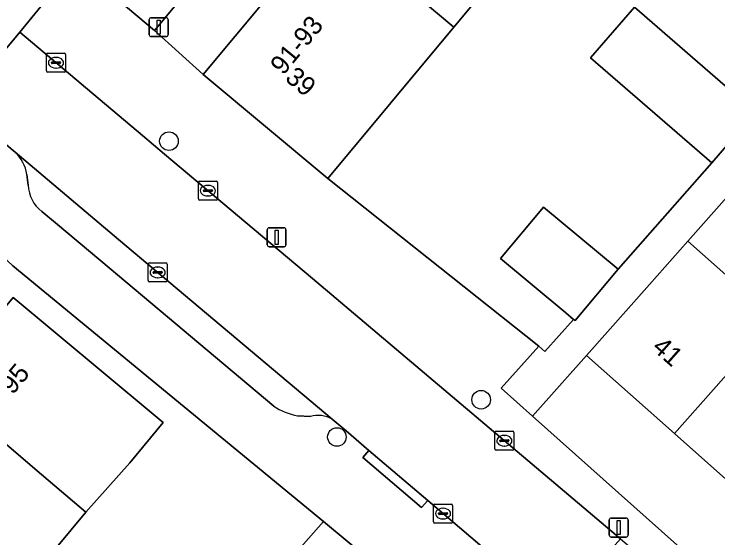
# Model space of a CAD drawing. Extents: x 162523 to 163266, y 381230 to 382050.
# Drawn here: x 162917.55 to 162954.65, y 381547.36 to 381574.99 of the extents above; entities that cross this region are included whole.
import ezdxf

# ---------------------------------------------------------------- set-up
doc = ezdxf.new("R2010")
doc.units = 0
for name, color, linetype in [('IMGEO_Boom', 7, 'Continuous'), ('IMGEO_Erf', 7, 'Continuous'), ('IMGEO_Groenvoorziening', 7, 'Continuous'), ('IMGEO_Kolk', 7, 'Continuous'), ('IMGEO_Lichtmast', 7, 'Continuous'), ('IMGEO_Pand', 7, 'Continuous'), ('IMGEO_Pand_nummerreeks', 7, 'Continuous'), ('IMGEO_Parkeervlak_open', 7, 'Continuous'), ('IMGEO_Rijbaan_lokaal_open', 7, 'Continuous'), ('IMGEO_Voetpad_open', 7, 'Continuous')]:
    doc.layers.add(name, color=color, linetype=linetype)

msp = doc.modelspace()

# ---------------------------------------------------------------- linework, layer by layer
at = {"layer": 'IMGEO_Boom'}
for centre in [(162925.708, 381568.284), (162942.167, 381554.65), (162934.563, 381552.685)]:
    msp.add_circle(centre, 0.489, dxfattribs=at)
at = {"layer": 'IMGEO_Erf'}
for points in [[(162960.864, 381598.479), (162954.121, 381590.381), (162940.729, 381574.297), (162934.089, 381566.322), (162945.207, 381557.469), (162945.523, 381557.187), (162947.042, 381558.889), (162946.628, 381559.234), (162943.195, 381562.093), (162945.455, 381564.807), (162949.386, 381561.534), (162954.324, 381567.141), (162947.936, 381572.68), (162950.251, 381575.35), (162956.639, 381569.812)], [(162958.137, 381568.744), (162953.069, 381563.013), (162957.706, 381558.903)], [(162928.721, 381542.414), (162933.857, 381548.227), (162917.487, 381561.716)]]:
    msp.add_lwpolyline(points, dxfattribs=at)
for points in [[(162919.008, 381545.932), (162917.328, 381543.916), (162913.187, 381538.948), (162909.215, 381542.259), (162905.362, 381545.47), (162909.627, 381550.587), (162913.576, 381555.324), (162917.506, 381560.039), (162925.412, 381553.449), (162923.645, 381551.329), (162921.328, 381548.716)], [(162979.592, 381528.722), (162975.111, 381532.694), (162970.631, 381536.665), (162966.151, 381540.636), (162961.584, 381544.684), (162956.963, 381548.78), (162952.356, 381552.864), (162947.718, 381556.975), (162944.876, 381553.79), (162964.471, 381536.308), (162999.264, 381505.633), (162999.351, 381505.556), (163000, 381506.279), (163002.177, 381508.703), (163000, 381510.633), (162997.512, 381512.838), (162993.032, 381516.809), (162988.552, 381520.78), (162984.072, 381524.751)]]:
    msp.add_lwpolyline(points, close=True, dxfattribs=at)
at = {"layer": 'IMGEO_Groenvoorziening'}
msp.add_lwpolyline([(162924.941, 381574.118), (162937.778, 381589.495), (162933.64, 381592.954), (162920.788, 381577.63)], close=True, dxfattribs=at)
at = {"layer": 'IMGEO_Kolk'}
for p, q in [((162919.254, 381571.994), (162919.254, 381572.846)), ((162919.329, 381572.92), (162920.181, 381572.92)), ((162920.255, 381572.846), (162920.255, 381571.994)), ((162919.513, 381572.414), (162919.513, 381572.426)), ((162919.951, 381572.377), (162919.553, 381572.377)), ((162919.556, 381572.463), (162919.954, 381572.463)), ((162919.742, 381572.7), (162919.767, 381572.7)), ((162919.997, 381572.426), (162919.997, 381572.414)), ((162919.765, 381572.14), (162919.74, 381572.14)), ((162920.181, 381571.92), (162919.329, 381571.92)), ((162927.264, 381565.248), (162927.264, 381566.1)), ((162927.339, 381566.174), (162928.191, 381566.174)), ((162928.265, 381566.1), (162928.265, 381565.248)), ((162927.523, 381565.668), (162927.523, 381565.68)), ((162927.566, 381565.717), (162927.964, 381565.717)), ((162927.752, 381565.954), (162927.777, 381565.954)), ((162928.007, 381565.68), (162928.007, 381565.668)), ((162927.961, 381565.631), (162927.563, 381565.631)), ((162927.775, 381565.394), (162927.75, 381565.394)), ((162928.191, 381565.174), (162927.339, 381565.174)), ((162924.615, 381560.938), (162924.615, 381561.79)), ((162924.69, 381561.864), (162925.542, 381561.864)), ((162925.103, 381561.644), (162925.128, 381561.644)), ((162925.616, 381561.79), (162925.616, 381560.938)), ((162924.874, 381561.358), (162924.874, 381561.37)), ((162925.312, 381561.321), (162924.914, 381561.321)), ((162924.917, 381561.407), (162925.315, 381561.407)), ((162925.358, 381561.37), (162925.358, 381561.358)), ((162925.542, 381560.864), (162924.69, 381560.864)), ((162925.126, 381561.084), (162925.101, 381561.084)), ((162942.89, 381552.064), (162942.89, 381552.916)), ((162942.965, 381552.99), (162943.817, 381552.99)), ((162943.378, 381552.77), (162943.403, 381552.77)), ((162943.891, 381552.916), (162943.891, 381552.064)), ((162943.149, 381552.484), (162943.149, 381552.496)), ((162943.587, 381552.447), (162943.189, 381552.447)), ((162943.192, 381552.533), (162943.59, 381552.533)), ((162943.633, 381552.496), (162943.633, 381552.484)), ((162943.817, 381551.99), (162942.965, 381551.99)), ((162943.401, 381552.21), (162943.376, 381552.21)), ((162939.658, 381548.219), (162939.658, 381549.071)), ((162939.733, 381549.145), (162940.585, 381549.145)), ((162940.659, 381549.071), (162940.659, 381548.219)), ((162939.917, 381548.639), (162939.917, 381548.651)), ((162940.355, 381548.602), (162939.957, 381548.602)), ((162939.96, 381548.688), (162940.358, 381548.688)), ((162940.146, 381548.925), (162940.171, 381548.925)), ((162940.401, 381548.651), (162940.401, 381548.639)), ((162940.169, 381548.365), (162940.144, 381548.365)), ((162940.585, 381548.145), (162939.733, 381548.145))]:
    msp.add_line(p, q, dxfattribs=at)
for points in [[(162919.254, 381571.994), (162919.254, 381572.846)], [(162919.329, 381572.92), (162920.181, 381572.92)], [(162920.255, 381572.846), (162920.255, 381571.994)], [(162920.181, 381571.92), (162919.329, 381571.92)], [(162927.264, 381565.248), (162927.264, 381566.1)], [(162927.339, 381566.174), (162928.191, 381566.174)], [(162928.265, 381566.1), (162928.265, 381565.248)], [(162928.191, 381565.174), (162927.339, 381565.174)], [(162924.615, 381560.938), (162924.615, 381561.79)], [(162924.69, 381561.864), (162925.542, 381561.864)], [(162925.616, 381561.79), (162925.616, 381560.938)], [(162925.542, 381560.864), (162924.69, 381560.864)], [(162942.89, 381552.064), (162942.89, 381552.916)], [(162942.965, 381552.99), (162943.817, 381552.99)], [(162943.891, 381552.916), (162943.891, 381552.064)], [(162943.817, 381551.99), (162942.965, 381551.99)], [(162939.658, 381548.219), (162939.658, 381549.071)], [(162939.733, 381549.145), (162940.585, 381549.145)], [(162940.659, 381549.071), (162940.659, 381548.219)], [(162940.585, 381548.145), (162939.733, 381548.145)]]:
    msp.add_lwpolyline(points, dxfattribs=at)
for centre, radius, start, end in [((162919.331, 381572.844), 0.0765, 91.552, 178.448), ((162919.331, 381572.844), 0.0765, 91.552, 178.448), ((162920.179, 381572.844), 0.0765, 1.552, 88.448), ((162920.179, 381572.844), 0.0765, 1.552, 88.448), ((162919.553, 381572.423), 0.0403, 85.8775, 175.7526), ((162919.55, 381572.413), 0.0366, 178.938, 274.7102), ((162919.954, 381572.42), 0.043, 264.8664, 352.4533), ((162919.958, 381572.425), 0.0386, 1.7309, 96.639), ((162919.331, 381571.996), 0.0765, 181.552, 268.448), ((162919.331, 381571.996), 0.0765, 181.552, 268.448), ((162920.179, 381571.996), 0.0765, 271.552, 358.448), ((162920.179, 381571.996), 0.0765, 271.552, 358.448), ((162927.341, 381566.098), 0.0765, 91.552, 178.448), ((162927.341, 381566.098), 0.0765, 91.552, 178.448), ((162928.189, 381566.098), 0.0765, 1.552, 88.448), ((162928.189, 381566.098), 0.0765, 1.552, 88.448), ((162927.563, 381565.677), 0.0403, 85.8775, 175.7526), ((162927.56, 381565.667), 0.0366, 178.938, 274.7102), ((162927.964, 381565.674), 0.043, 264.8664, 352.4533), ((162927.968, 381565.679), 0.0386, 1.7309, 96.639), ((162927.341, 381565.25), 0.0765, 181.552, 268.448), ((162927.341, 381565.25), 0.0765, 181.552, 268.448), ((162928.189, 381565.25), 0.0765, 271.552, 358.448), ((162928.189, 381565.25), 0.0765, 271.552, 358.448), ((162924.692, 381561.788), 0.0765, 91.552, 178.448), ((162924.692, 381561.788), 0.0765, 91.552, 178.448), ((162925.54, 381561.788), 0.0765, 1.552, 88.448), ((162925.54, 381561.788), 0.0765, 1.552, 88.448), ((162924.914, 381561.367), 0.0403, 85.8775, 175.7526), ((162924.911, 381561.357), 0.0366, 178.938, 274.7102), ((162925.315, 381561.364), 0.043, 264.8664, 352.4533), ((162925.319, 381561.369), 0.0386, 1.7309, 96.639), ((162924.692, 381560.94), 0.0765, 181.552, 268.448), ((162924.692, 381560.94), 0.0765, 181.552, 268.448), ((162925.54, 381560.94), 0.0765, 271.552, 358.448), ((162925.54, 381560.94), 0.0765, 271.552, 358.448), ((162942.967, 381552.914), 0.0765, 91.552, 178.448), ((162942.967, 381552.914), 0.0765, 91.552, 178.448), ((162943.815, 381552.914), 0.0765, 1.552, 88.448), ((162943.815, 381552.914), 0.0765, 1.552, 88.448), ((162943.189, 381552.493), 0.0403, 85.8775, 175.7526), ((162943.186, 381552.483), 0.0366, 178.938, 274.7102), ((162943.59, 381552.49), 0.043, 264.8664, 352.4533), ((162943.594, 381552.495), 0.0386, 1.7309, 96.639), ((162942.967, 381552.066), 0.0765, 181.552, 268.448), ((162942.967, 381552.066), 0.0765, 181.552, 268.448), ((162943.815, 381552.066), 0.0765, 271.552, 358.448), ((162943.815, 381552.066), 0.0765, 271.552, 358.448), ((162939.735, 381549.069), 0.0765, 91.552, 178.448), ((162939.735, 381549.069), 0.0765, 91.552, 178.448), ((162940.583, 381549.069), 0.0765, 1.552, 88.448), ((162940.583, 381549.069), 0.0765, 1.552, 88.448), ((162939.957, 381548.648), 0.0403, 85.8775, 175.7526), ((162939.954, 381548.638), 0.0366, 178.938, 274.7102), ((162940.358, 381548.645), 0.043, 264.8664, 352.4533), ((162940.362, 381548.65), 0.0386, 1.7309, 96.639), ((162939.735, 381548.221), 0.0765, 181.552, 268.448), ((162939.735, 381548.221), 0.0765, 181.552, 268.448), ((162940.583, 381548.221), 0.0765, 271.552, 358.448), ((162940.583, 381548.221), 0.0765, 271.552, 358.448)]:
    msp.add_arc(centre, radius, start, end, dxfattribs=at)
for centre, major_axis, ratio, start_param, end_param in [((162919.741, 381572.42), (-0.387, 0.002), 0.722429, 4.712389, 7.853982), ((162919.766, 381572.42), (-0.39, 0.002), 0.717154, 1.570796, 4.712389), ((162927.751, 381565.674), (-0.387, 0.002), 0.722429, 4.712389, 7.853982), ((162927.776, 381565.674), (-0.39, 0.002), 0.717154, 1.570796, 4.712389), ((162925.102, 381561.364), (-0.387, 0.002), 0.722429, 4.712389, 7.853982), ((162925.127, 381561.364), (-0.39, 0.002), 0.717154, 1.570796, 4.712389), ((162943.377, 381552.49), (-0.387, 0.002), 0.722429, 4.712389, 7.853982), ((162943.402, 381552.49), (-0.39, 0.002), 0.717154, 1.570796, 4.712389), ((162940.145, 381548.645), (-0.387, 0.002), 0.722429, 4.712389, 7.853982), ((162940.17, 381548.645), (-0.39, 0.002), 0.717154, 1.570796, 4.712389)]:
    msp.add_ellipse(centre, major_axis=major_axis, ratio=ratio, start_param=start_param, end_param=end_param, dxfattribs=at)
at = {"layer": 'IMGEO_Lichtmast'}
for p, q in [((162924.673, 381573.895), (162924.673, 381574.695)), ((162924.673, 381574.695), (162924.673, 381573.895)), ((162924.773, 381574.795), (162925.563, 381574.795)), ((162925.563, 381574.795), (162924.773, 381574.795)), ((162925.663, 381574.695), (162925.663, 381573.895)), ((162925.663, 381573.895), (162925.663, 381574.695)), ((162925.563, 381573.795), (162924.773, 381573.795)), ((162924.773, 381573.795), (162925.563, 381573.795)), ((162930.889, 381562.816), (162930.889, 381563.616)), ((162930.889, 381563.616), (162930.889, 381562.816)), ((162930.989, 381563.716), (162931.779, 381563.716)), ((162931.779, 381563.716), (162930.989, 381563.716)), ((162931.879, 381563.616), (162931.879, 381562.816)), ((162931.879, 381562.816), (162931.879, 381563.616)), ((162931.779, 381562.716), (162930.989, 381562.716)), ((162930.989, 381562.716), (162931.779, 381562.716)), ((162948.925, 381547.511), (162948.925, 381548.311)), ((162948.925, 381548.311), (162948.925, 381547.511)), ((162949.025, 381548.411), (162949.815, 381548.411)), ((162949.815, 381548.411), (162949.025, 381548.411)), ((162949.915, 381548.311), (162949.915, 381547.511)), ((162949.915, 381547.511), (162949.915, 381548.311)), ((162949.815, 381547.411), (162949.025, 381547.411)), ((162949.025, 381547.411), (162949.815, 381547.411))]:
    msp.add_line(p, q, dxfattribs=at)
for points in [[(162925.093, 381574.67), (162925.243, 381574.67), (162925.243, 381573.92), (162925.093, 381573.92), (162925.093, 381574.67)], [(162931.309, 381563.591), (162931.459, 381563.591), (162931.459, 381562.841), (162931.309, 381562.841), (162931.309, 381563.591)], [(162949.345, 381548.286), (162949.495, 381548.286), (162949.495, 381547.536), (162949.345, 381547.536), (162949.345, 381548.286)]]:
    msp.add_lwpolyline(points, dxfattribs=at)
for centre, start, end in [((162924.773, 381574.695), 90, 180), ((162924.773, 381574.695), 90, 180), ((162925.563, 381574.695), 0, 90), ((162925.563, 381574.695), 360, 90), ((162924.773, 381573.895), 180, 270), ((162924.773, 381573.895), 180, 270), ((162925.563, 381573.895), 270, 0), ((162925.563, 381573.895), 270, 0), ((162930.989, 381563.616), 90, 180), ((162930.989, 381563.616), 90, 180), ((162931.779, 381563.616), 0, 90), ((162931.779, 381563.616), 360, 90), ((162930.989, 381562.816), 180, 270), ((162930.989, 381562.816), 180, 270), ((162931.779, 381562.816), 270, 0), ((162931.779, 381562.816), 270, 0), ((162949.025, 381548.311), 90, 180), ((162949.025, 381548.311), 90, 180), ((162949.815, 381548.311), 0, 90), ((162949.815, 381548.311), 360, 90), ((162949.025, 381547.511), 180, 270), ((162949.025, 381547.511), 180, 270), ((162949.815, 381547.511), 270, 0), ((162949.815, 381547.511), 270, 0)]:
    msp.add_arc(centre, 0.1, start, end, dxfattribs=at)
at = {"layer": 'IMGEO_Pand'}
for points in [[(162947.564, 381595.884), (162934.171, 381579.799), (162940.729, 381574.297), (162954.121, 381590.381)], [(162940.729, 381574.297), (162934.171, 381579.799), (162927.51, 381571.799), (162934.089, 381566.322)], [(162956.639, 381569.812), (162950.251, 381575.35), (162947.936, 381572.68), (162954.324, 381567.141)], [(162946.628, 381559.234), (162947.042, 381558.889), (162947.071, 381558.865), (162947.126, 381558.82), (162949.386, 381561.534), (162945.455, 381564.807), (162943.195, 381562.093)], [(162957.706, 381558.903), (162953.069, 381563.013), (162951.035, 381560.718), (162947.718, 381556.975), (162952.356, 381552.864)], [(162917.506, 381560.039), (162913.576, 381555.324), (162918.996, 381550.704), (162921.328, 381548.716), (162923.645, 381551.329), (162925.412, 381553.449)], [(162957.706, 381558.903), (162952.356, 381552.864), (162956.963, 381548.78), (162962.3, 381554.831)], [(162918.996, 381550.704), (162913.576, 381555.324), (162909.627, 381550.587), (162917.328, 381543.916), (162919.008, 381545.932), (162921.328, 381548.716)], [(162928.721, 381542.414), (162931.392, 381540.137), (162936.56, 381545.986), (162933.857, 381548.227)]]:
    msp.add_lwpolyline(points, close=True, dxfattribs=at)
at = {"layer": 'IMGEO_Parkeervlak_open'}
for points in [[(162934.315, 381553.626), (162923.054, 381563.099), (162917.604, 381567.698)], [(162918.224, 381566.534), (162918.295, 381565.968)], [(162919.01, 381564.582), (162919.735, 381563.977), (162922.123, 381561.983), (162931.232, 381554.315)], [(162932.492, 381553.802), (162933.165, 381553.768)]]:
    msp.add_lwpolyline(points, dxfattribs=at)
for centre, radius, start, end in [((162916.182, 381566.193), 2.07, 9.4688, 46.6148), ((162920.068, 381566.005), 1.773, 181.1953, 233.3807), ((162933.145, 381557.21), 3.471, 236.5436, 259.1497), ((162933.574, 381552.356), 1.47, 59.7567, 106.165)]:
    msp.add_arc(centre, radius, start, end, dxfattribs=at)
at = {"layer": 'IMGEO_Rijbaan_lokaal_open'}
msp.add_lwpolyline([(162949.507, 381547.316), (162933.285, 381561.036), (162925.474, 381567.598), (162924.31, 381568.58), (162917.851, 381574.024), (162914.638, 381570.187), (162917.604, 381567.698), (162923.054, 381563.099), (162934.315, 381553.626), (162935.05, 381553.008), (162936.255, 381551.979), (162939.349, 381549.337), (162946.152, 381543.53)], close=True, dxfattribs=at)
at = {"layer": 'IMGEO_Voetpad_open'}
for points in [[(162947.564, 381595.884), (162954.285, 381603.956), (162951.476, 381605.922), (162938.764, 381590.661), (162934.619, 381594.127), (162933.64, 381592.954), (162937.778, 381589.495), (162924.941, 381574.118), (162927.51, 381571.799), (162934.171, 381579.799)], [(162936.255, 381551.979), (162935.929, 381551.601), (162939.024, 381548.96), (162939.349, 381549.337)]]:
    msp.add_lwpolyline(points, close=True, dxfattribs=at)
for points in [[(162919.507, 381580.127), (162918.918, 381579.401), (162917.013, 381577.055), (162911.7, 381570.686), (162914.638, 381570.187), (162917.851, 381574.024), (162920.788, 381577.63)], [(162943.227, 381555.261), (162945.207, 381557.469), (162934.089, 381566.322), (162927.51, 381571.799), (162924.941, 381574.118), (162920.788, 381577.63), (162917.851, 381574.024), (162924.31, 381568.58), (162925.474, 381567.598), (162933.285, 381561.036), (162949.507, 381547.316), (162950.943, 381546.101), (162951.542, 381545.572), (162967.702, 381531.321), (162985.328, 381515.807), (162988.055, 381513.37), (162990.032, 381511.604), (163000, 381502.699), (163000.93, 381501.868), (163003.021, 381500), (163003.39, 381499.675), (163015.045, 381489.291)], [(162917.604, 381567.698), (162914.638, 381570.187), (162911.586, 381566.758), (162915.836, 381563.236), (162917.487, 381561.716), (162933.857, 381548.227), (162936.56, 381545.986), (162938.022, 381544.713), (162938.851, 381545.67), (162949.96, 381535.97), (162952.337, 381533.894), (162990.515, 381500), (162992.639, 381498.114), (162991.799, 381497.161), (162992.727, 381496.303), (162993.042, 381496.011), (162994.2, 381494.937), (163001.938, 381488.428), (163007.418, 381483.364), (163011.108, 381480.036), (163013.791, 381482.55), (163013.743, 381482.895)], [(162956.639, 381569.812), (162954.324, 381567.141), (162949.386, 381561.534), (162947.126, 381558.82), (162947.071, 381558.865), (162947.042, 381558.889), (162945.523, 381557.187), (162945.207, 381557.469), (162943.227, 381555.261), (162944.876, 381553.79), (162947.718, 381556.975), (162951.035, 381560.718), (162953.069, 381563.013), (162958.137, 381568.744)], [(162918.295, 381565.968), (162918.224, 381566.534)], [(162931.232, 381554.315), (162922.123, 381561.983), (162919.735, 381563.977), (162919.01, 381564.582)], [(163018.083, 381487.606), (163018.169, 381487.591), (163018.256, 381487.577), (163021.443, 381491.253), (163017.754, 381494.597), (163012.197, 381499.727), (163011.079, 381500.727), (163006.828, 381504.532), (163006.125, 381505.164), (163005.155, 381506.019), (163003.24, 381507.708), (163002.177, 381508.703), (163000, 381506.279), (162999.351, 381505.556), (162999.264, 381505.633), (162964.471, 381536.308), (162944.876, 381553.79), (162943.227, 381555.261)], [(162933.165, 381553.768), (162932.492, 381553.802)], [(162954.811, 381536.096), (162953.154, 381537.552), (162948.645, 381541.401), (162948.19, 381541.79), (162946.152, 381543.53), (162939.349, 381549.337), (162939.024, 381548.96), (162935.929, 381551.601), (162936.255, 381551.979), (162935.05, 381553.008), (162934.315, 381553.626)]]:
    msp.add_lwpolyline(points, dxfattribs=at)
for centre, radius, start, end in [((162916.182, 381566.193), 2.07, 9.4688, 46.6148), ((162920.068, 381566.005), 1.773, 181.1953, 233.3807), ((162933.145, 381557.21), 3.471, 236.5436, 259.1497), ((162933.574, 381552.356), 1.47, 59.7567, 106.165)]:
    msp.add_arc(centre, radius, start, end, dxfattribs=at)

# ---------------------------------------------------------------- texts
at = {"layer": 'IMGEO_Pand_nummerreeks'}
for s, rotation, p in [('91-93', 50.7626, (162931.74, 381571.721)), ('39', 320.2227, (162931.777, 381571.526)), ('41', 318.4465, (162951.125, 381557.323)), ('95', 50.1854, (162917.473, 381554.876))]:
    msp.add_text(s, height=1, rotation=rotation, dxfattribs=at).set_placement(p)

doc.saveas('drawing.dxf')
